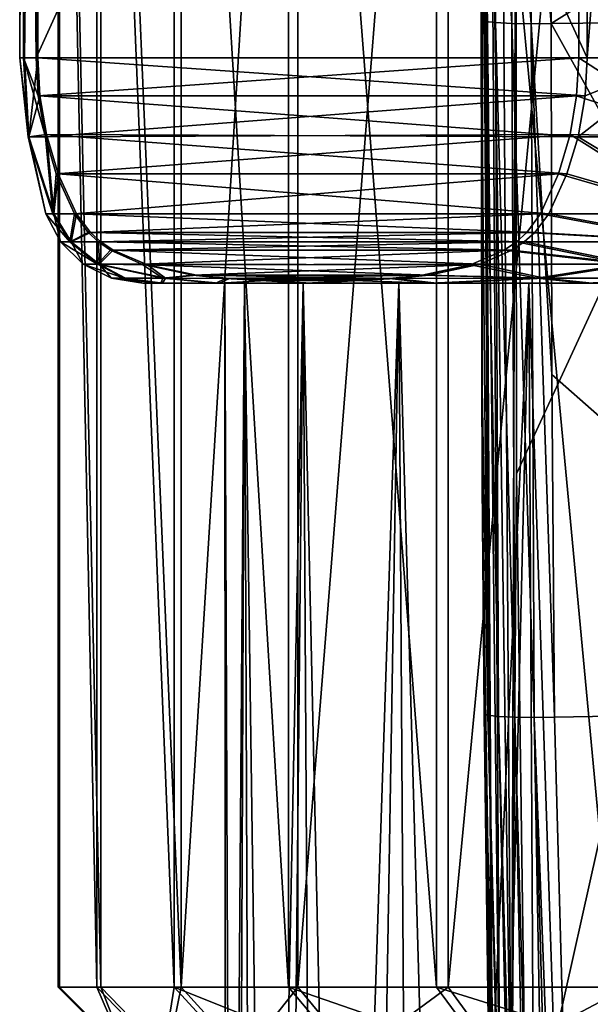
# Model space of a CAD drawing. Header units: metres. Extents: x -109 to 109, y -917 to 389.
# Tile 533 of 656: x -22 to -14, y -258 to -244. Entities that reach past the tile are written whole.
import ezdxf

# ---------------------------------------------------------------- set-up
doc = ezdxf.new("R2010")
doc.units = ezdxf.units.M
doc.layers.add('solid_24503124_XXX_01_SW0001', color=7, linetype='CONTINUOUS')

msp = doc.modelspace()

# ---------------------------------------------------------------- linework, layer by layer
at = {"layer": 'solid_24503124_XXX_01_SW0001'}
for points in [[(-21.999853, -226.742645, -68.473022), (-21.930061, -226.742645, -70.145287), (-21.999853, -244.208359, -68.473022)], [(-21.930061, -226.742645, -70.145287), (-21.930061, -244.208359, -70.145287), (-21.999853, -244.208359, -68.473022)], [(-21.94231, -226.742645, -66.800285), (-21.999853, -226.742645, -68.473022), (-21.94231, -244.208359, -66.800285)], [(-21.999853, -226.742645, -68.473022), (-21.999853, -244.208359, -68.473022), (-21.94231, -244.208359, -66.800285)], [(-21.94231, -226.742645, -66.800285), (-21.757769, -244.208359, -65.136772), (-21.757769, -226.742645, -65.136772)], [(-21.94231, -226.742645, -66.800285), (-21.94231, -244.208359, -66.800285), (-21.757769, -244.208359, -65.136772)], [(-21.930061, -244.208359, -70.145287), (-21.733341, -226.742645, -71.807411), (-21.733341, -244.208359, -71.807411)], [(-21.930061, -226.742645, -70.145287), (-21.733341, -226.742645, -71.807411), (-21.930061, -244.208359, -70.145287)], [(-21.757769, -226.742645, -65.136772), (-21.757769, -244.208359, -65.136772), (-13.824105, -226.742645, -51.278309)], [(-13.824105, -244.208359, -51.278309), (-13.824105, -226.742645, -51.278309), (-21.757769, -244.208359, -65.136772)], [(-21.733341, -226.742645, -71.807411), (-13.698392, -226.742645, -85.607391), (-13.698392, -244.208359, -85.607391)], [(-21.733341, -244.208359, -71.807411), (-21.733341, -226.742645, -71.807411), (-13.698392, -244.208359, -85.607391)], [(-12.483026, -244.208359, -50.276882), (-12.483026, -226.742645, -50.276882), (-13.824105, -226.742645, -51.278309)], [(-12.483026, -244.208359, -50.276882), (-13.824105, -226.742645, -51.278309), (-13.824105, -244.208359, -51.278309)], [(-12.350015, -226.742645, -86.598969), (-13.698392, -244.208359, -85.607391), (-13.698392, -226.742645, -85.607391)], [(-12.350015, -244.208359, -86.598969), (-13.698392, -244.208359, -85.607391), (-12.350015, -226.742645, -86.598969)], [(-21.436598, -230.092514, -398.600067), (-21.436609, -257.792542, -398.60022), (-20.872711, -257.792542, -395.094421)], [(-21.4158, -230.092514, -402.150909), (-21.415813, -257.792542, -402.150757), (-21.436609, -257.792542, -398.60022)], [(-21.436598, -230.092514, -398.600067), (-21.4158, -230.092514, -402.150909), (-21.436609, -257.792542, -398.60022)], [(-20.87266, -230.092514, -395.094208), (-21.436598, -230.092514, -398.600067), (-20.872711, -257.792542, -395.094421)], [(-21.4158, -230.092514, -402.150909), (-20.810888, -257.792542, -405.649719), (-21.415813, -257.792542, -402.150757)], [(-21.4158, -230.092514, -402.150909), (-20.810835, -230.092514, -405.649933), (-20.810888, -257.792542, -405.649719)], [(-20.87266, -230.092514, -395.094208), (-20.872711, -257.792542, -395.094421), (-19.73942, -257.792542, -391.729126)], [(-19.73937, -230.092514, -391.729004), (-20.87266, -230.092514, -395.094208), (-19.73942, -257.792542, -391.729126)], [(-20.810835, -230.092514, -405.649933), (-19.638254, -257.792542, -409.001526), (-20.810888, -257.792542, -405.649719)], [(-20.810835, -230.092514, -405.649933), (-19.638205, -230.092514, -409.001617), (-19.638254, -257.792542, -409.001526)], [(-19.73937, -230.092514, -391.729004), (-19.73942, -257.792542, -391.729126), (-18.067669, -257.792542, -388.596283)], [(-18.067644, -230.092514, -388.596222), (-19.73937, -230.092514, -391.729004), (-18.067669, -257.792542, -388.596283)], [(-17.929893, -230.092514, -412.114594), (-17.929922, -257.792542, -412.114563), (-19.638254, -257.792542, -409.001526)], [(-19.638205, -230.092514, -409.001617), (-17.929893, -230.092514, -412.114594), (-19.638254, -257.792542, -409.001526)], [(-18.067644, -230.092514, -388.596222), (-18.067669, -257.792542, -388.596283), (-15.903042, -257.792542, -385.781311)], [(-15.903077, -230.092514, -385.781342), (-18.067644, -230.092514, -388.596222), (-15.903042, -257.792542, -385.781311)], [(-15.732503, -230.092514, -414.903961), (-15.732468, -257.792542, -414.903992), (-17.929922, -257.792542, -412.114563)], [(-17.929893, -230.092514, -412.114594), (-15.732503, -230.092514, -414.903961), (-17.929922, -257.792542, -412.114563)], [(-15.903077, -230.092514, -385.781342), (-15.903042, -257.792542, -385.781311), (-13.304582, -257.792542, -383.360992)], [(-13.304716, -230.092514, -383.361115), (-15.903077, -230.092514, -385.781342), (-13.304582, -257.792542, -383.360992)], [(-15.732503, -230.092514, -414.903961), (-13.10597, -230.092514, -417.293579), (-15.732468, -257.792542, -414.903992)], [(-13.10597, -230.092514, -417.293579), (-13.105835, -257.792542, -417.293671), (-15.732468, -257.792542, -414.903992)], [(-15.236217, -250.442398, -441.939636), (-15.248346, -243.660538, -438.581268), (-15.234332, -240.210876, -438.221771)], [(-15.194172, -243.677582, -438.292084), (-15.234332, -240.210876, -438.221771), (-15.248346, -243.660538, -438.581268)], [(-15.23218, -240.276855, -441.494934), (-15.236217, -250.442398, -441.939636), (-15.234332, -240.210876, -438.221771)], [(-15.080812, -260.469299, -442.772461), (-15.236217, -250.442398, -441.939636), (-15.23218, -240.276855, -441.494934)], [(-15.180922, -240.277084, -437.93924), (-15.234332, -240.210876, -438.221771), (-15.194172, -243.677582, -438.292084)], [(-15.080812, -260.469299, -442.772461), (-15.23218, -240.276855, -441.494934), (-15.19784, -240.268677, -441.72583)], [(-14.974249, -260.452789, -442.990234), (-15.19784, -240.268677, -441.72583), (-15.098236, -240.261658, -441.936981)], [(-14.974249, -260.452789, -442.990234), (-15.080812, -260.469299, -442.772461), (-15.19784, -240.268677, -441.72583)], [(-15.180922, -240.277084, -437.93924), (-15.194172, -243.677582, -438.292084), (-15.038788, -243.69252, -438.042114)], [(-15.180922, -240.277084, -437.93924), (-15.038788, -243.69252, -438.042114), (-15.026608, -240.315277, -437.692078)], [(-14.807036, -260.437988, -443.165955), (-15.098236, -240.261658, -441.936981), (-14.941857, -240.256378, -442.110382)], [(-14.807036, -260.437988, -443.165955), (-14.974249, -260.452789, -442.990234), (-15.098236, -240.261658, -441.936981)], [(-15.026608, -240.315277, -437.692078), (-15.038788, -243.69252, -438.042114), (-14.803283, -243.703354, -437.865295)], [(-15.026608, -240.315277, -437.692078), (-14.803283, -243.703354, -437.865295), (-14.792409, -240.343109, -437.516785)], [(-14.807036, -260.437988, -443.165955), (-14.941857, -240.256378, -442.110382), (-14.742034, -240.253311, -442.231293)], [(-14.807036, -260.437988, -443.165955), (-14.742034, -240.253311, -442.231293), (-14.732335, -250.290222, -442.677032)], [(-14.732335, -250.290222, -442.677032), (-14.742034, -240.253311, -442.231293), (-10.07526, -240.193848, -443.831268)], [(-14.732335, -250.290222, -442.677032), (-10.07526, -240.193848, -443.831268), (-14.594607, -260.426331, -443.283417)], [(-9.92536, -260.329712, -444.697144), (-14.594607, -260.426331, -443.283417), (-10.07526, -240.193848, -443.831268)], [(-8.646644, -240.217789, -438.698395), (-14.226274, -243.70752, -437.813843), (-8.656708, -243.647995, -439.08493)], [(-14.217042, -240.334747, -437.45993), (-14.226274, -243.70752, -437.813843), (-8.646644, -240.217789, -438.698395)], [(-14.792409, -240.343109, -437.516785), (-14.803283, -243.703354, -437.865295), (-14.519613, -243.708588, -437.785583)], [(-14.792409, -240.343109, -437.516785), (-14.519613, -243.708588, -437.785583), (-14.509922, -240.356857, -437.436981)], [(-14.509922, -240.356857, -437.436981), (-14.519613, -243.708588, -437.785583), (-14.226274, -243.70752, -437.813843)], [(-14.509922, -240.356857, -437.436981), (-14.226274, -243.70752, -437.813843), (-14.217042, -240.334747, -437.45993)], [(-15.236217, -250.442398, -441.939636), (-15.242778, -248.763153, -438.89917), (-15.248346, -243.660538, -438.581268)], [(-15.151341, -253.817322, -438.963593), (-15.248346, -243.660538, -438.581268), (-15.242778, -248.763153, -438.89917)], [(-15.194172, -243.677582, -438.292084), (-15.248346, -243.660538, -438.581268), (-15.151341, -253.817322, -438.963593)], [(-15.194172, -243.677582, -438.292084), (-15.151341, -253.817322, -438.963593), (-14.994847, -253.83432, -438.713837)], [(-15.038788, -243.69252, -438.042114), (-15.194172, -243.677582, -438.292084), (-14.994847, -253.83432, -438.713837)], [(-15.038788, -243.69252, -438.042114), (-14.994847, -253.83432, -438.713837), (-14.758226, -253.845016, -438.537628)], [(-14.803283, -243.703354, -437.865295), (-15.038788, -243.69252, -438.042114), (-14.758226, -253.845016, -438.537628)], [(-14.803283, -243.703354, -437.865295), (-14.758226, -253.845016, -438.537628), (-14.473701, -253.847961, -438.458954)], [(-14.519613, -243.708588, -437.785583), (-14.803283, -243.703354, -437.865295), (-14.473701, -253.847961, -438.458954)], [(-14.519613, -243.708588, -437.785583), (-14.217508, -248.837128, -438.135376), (-14.226274, -243.70752, -437.813843)], [(-14.519613, -243.708588, -437.785583), (-14.180018, -253.842743, -438.488525), (-14.217508, -248.837128, -438.135376)], [(-14.519613, -243.708588, -437.785583), (-14.473701, -253.847961, -438.458954), (-14.180018, -253.842743, -438.488525)], [(-8.656708, -243.647995, -439.08493), (-14.226274, -243.70752, -437.813843), (-8.638247, -253.746887, -439.777466)], [(-14.217508, -248.837128, -438.135376), (-8.638247, -253.746887, -439.777466), (-14.226274, -243.70752, -437.813843)], [(-21.866707, -245.364365, -69.668137), (-21.875463, -245.364365, -67.276955), (-21.999853, -244.208359, -68.473022)], [(-21.866707, -245.364365, -69.668137), (-21.999853, -244.208359, -68.473022), (-21.930061, -244.208359, -70.145287)], [(-21.875463, -245.364365, -67.276955), (-21.94231, -244.208359, -66.800285), (-21.999853, -244.208359, -68.473022)], [(-21.94231, -244.208359, -66.800285), (-21.727526, -244.763168, -65.083939), (-21.757769, -244.208359, -65.136772)], [(-21.875463, -245.364365, -67.276955), (-21.62439, -245.363647, -64.903786), (-21.94231, -244.208359, -66.800285)], [(-21.94231, -244.208359, -66.800285), (-21.62439, -245.363647, -64.903786), (-21.727526, -244.763168, -65.083939)], [(-21.866707, -245.364365, -69.668137), (-21.930061, -244.208359, -70.145287), (-21.733341, -244.208359, -71.807411)], [(-21.866707, -245.364365, -69.668137), (-21.733341, -244.208359, -71.807411), (-21.702711, -244.763168, -71.860016)], [(-21.727526, -244.763168, -65.083939), (-13.824105, -244.208359, -51.278309), (-21.757769, -244.208359, -65.136772)], [(-13.729021, -244.763168, -85.554787), (-21.733341, -244.208359, -71.807411), (-13.698392, -244.208359, -85.607391)], [(-13.729021, -244.763168, -85.554787), (-21.702711, -244.763168, -71.860016), (-21.733341, -244.208359, -71.807411)], [(-21.727526, -244.763168, -65.083939), (-13.854348, -244.763168, -51.331135), (-13.824105, -244.208359, -51.278309)], [(-12.038127, -245.364365, -50.093174), (-13.824105, -244.208359, -51.278309), (-13.854348, -244.763168, -51.331135)], [(-11.903783, -245.364365, -86.779411), (-13.833473, -245.363647, -85.375397), (-12.350015, -244.208359, -86.598969)], [(-12.350015, -244.208359, -86.598969), (-13.833473, -245.363647, -85.375397), (-13.729021, -244.763168, -85.554787)], [(-12.038127, -245.364365, -50.093174), (-12.483026, -244.208359, -50.276882), (-13.824105, -244.208359, -51.278309)], [(-12.350015, -244.208359, -86.598969), (-13.729021, -244.763168, -85.554787), (-13.698392, -244.208359, -85.607391)], [(-21.866707, -245.364365, -69.668137), (-21.702711, -244.763168, -71.860016), (-21.607185, -245.325684, -72.024078)], [(-21.727526, -244.763168, -65.083939), (-21.62439, -245.363647, -64.903786), (-13.854348, -244.763168, -51.331135)], [(-13.833473, -245.363647, -85.375397), (-21.607185, -245.325684, -72.024078), (-21.702711, -244.763168, -71.860016)], [(-13.729021, -244.763168, -85.554787), (-13.833473, -245.363647, -85.375397), (-21.702711, -244.763168, -71.860016)], [(-21.62439, -245.363647, -64.903786), (-13.94867, -245.325684, -51.495899), (-13.854348, -244.763168, -51.331135)], [(-12.038127, -245.364365, -50.093174), (-13.854348, -244.763168, -51.331135), (-13.94867, -245.325684, -51.495899)], [(-21.875463, -245.364365, -67.276955), (-21.517355, -246.488632, -66.306976), (-21.62439, -245.363647, -64.903786)], [(-21.875463, -245.364365, -67.276955), (-21.618036, -246.488632, -68.471619), (-21.517355, -246.488632, -66.306976)], [(-21.866707, -245.364365, -69.668137), (-21.618036, -246.488632, -68.471619), (-21.875463, -245.364365, -67.276955)], [(-21.866707, -245.364365, -69.668137), (-21.607185, -245.325684, -72.024078), (-21.501503, -246.488632, -70.635475)], [(-21.866707, -245.364365, -69.668137), (-21.501503, -246.488632, -70.635475), (-21.618036, -246.488632, -68.471619)], [(-21.62439, -245.363647, -64.903786), (-21.463858, -245.901001, -64.623367), (-13.94867, -245.325684, -51.495899)], [(-21.62439, -245.363647, -64.903786), (-21.517355, -246.488632, -66.306976), (-21.463858, -245.901001, -64.623367)], [(-21.435677, -245.901001, -72.318642), (-21.501503, -246.488632, -70.635475), (-21.607185, -245.325684, -72.024078)], [(-13.996056, -245.901001, -85.096161), (-21.435677, -245.901001, -72.318642), (-21.607185, -245.325684, -72.024078)], [(-13.833473, -245.363647, -85.375397), (-13.996056, -245.901001, -85.096161), (-21.607185, -245.325684, -72.024078)], [(-21.463858, -245.901001, -64.623367), (-14.118016, -245.901001, -51.79171), (-13.94867, -245.325684, -51.495899)], [(-14.118016, -245.901001, -51.79171), (-12.101329, -246.488632, -50.478672), (-13.94867, -245.325684, -51.495899)], [(-13.833473, -245.363647, -85.375397), (-11.969806, -246.488632, -86.394386), (-13.996056, -245.901001, -85.096161)], [(-12.038127, -245.364365, -50.093174), (-13.94867, -245.325684, -51.495899), (-12.101329, -246.488632, -50.478672)], [(-11.903783, -245.364365, -86.779411), (-11.969806, -246.488632, -86.394386), (-13.833473, -245.363647, -85.375397)], [(-21.463858, -245.901001, -64.623367), (-21.517355, -246.488632, -66.306976), (-21.200468, -246.488632, -64.163284)], [(-21.435677, -245.901001, -72.318642), (-21.168926, -246.488632, -72.776787), (-21.501503, -246.488632, -70.635475)], [(-21.463858, -245.901001, -64.623367), (-21.200468, -246.488632, -64.163284), (-14.118016, -245.901001, -51.79171)], [(-21.435677, -245.901001, -72.318642), (-14.262807, -246.488632, -84.638016), (-21.168926, -246.488632, -72.776787)], [(-13.996056, -245.901001, -85.096161), (-14.262807, -246.488632, -84.638016), (-21.435677, -245.901001, -72.318642)], [(-14.118016, -245.901001, -51.79171), (-21.200468, -246.488632, -64.163284), (-14.381406, -246.488632, -52.251797)], [(-14.118016, -245.901001, -51.79171), (-14.381406, -246.488632, -52.251797), (-12.101329, -246.488632, -50.478672)], [(-13.996056, -245.901001, -85.096161), (-11.969806, -246.488632, -86.394386), (-14.262807, -246.488632, -84.638016)], [(-21.402161, -246.896927, -68.470833), (-21.618036, -246.488632, -68.471619), (-21.501503, -246.488632, -70.635475)], [(-21.265366, -246.896927, -65.975258), (-21.618036, -246.488632, -68.471619), (-21.402161, -246.896927, -68.470833)], [(-21.517355, -246.488632, -66.306976), (-21.618036, -246.488632, -68.471619), (-21.265366, -246.896927, -65.975258)], [(-21.200468, -246.488632, -64.163284), (-21.517355, -246.488632, -66.306976), (-21.265366, -246.896927, -65.975258)], [(-21.247091, -246.896927, -70.96534), (-21.501503, -246.488632, -70.635475), (-21.168926, -246.488632, -72.776787)], [(-21.247091, -246.896927, -70.96534), (-21.402161, -246.896927, -68.470833), (-21.501503, -246.488632, -70.635475)], [(-20.998867, -246.760666, -63.811127), (-21.200468, -246.488632, -64.163284), (-21.265366, -246.896927, -65.975258)], [(-20.964745, -246.760666, -73.127464), (-21.247091, -246.896927, -70.96534), (-21.168926, -246.488632, -72.776787)], [(-20.998867, -246.760666, -63.811127), (-14.381406, -246.488632, -52.251797), (-21.200468, -246.488632, -64.163284)], [(-21.168926, -246.488632, -72.776787), (-14.262807, -246.488632, -84.638016), (-14.466972, -246.760651, -84.287361)], [(-20.964745, -246.760666, -73.127464), (-21.168926, -246.488632, -72.776787), (-14.466972, -246.760651, -84.287361)], [(-20.998867, -246.760666, -63.811127), (-14.583021, -246.760681, -52.603977), (-14.381406, -246.488632, -52.251797)], [(-14.381406, -246.488632, -52.251797), (-14.583021, -246.760681, -52.603977), (-12.175589, -246.896927, -50.790932)], [(-12.046343, -246.896927, -86.082687), (-14.466972, -246.760651, -84.287361), (-14.262807, -246.488632, -84.638016)], [(-12.101329, -246.488632, -50.478672), (-14.381406, -246.488632, -52.251797), (-12.175589, -246.896927, -50.790932)], [(-12.046343, -246.896927, -86.082687), (-14.262807, -246.488632, -84.638016), (-11.969806, -246.488632, -86.394386)], [(-20.998867, -246.760666, -63.811127), (-21.265366, -246.896927, -65.975258), (-20.847931, -246.895325, -63.547474)], [(-20.964745, -246.760666, -73.127464), (-20.811888, -246.895325, -73.389999), (-21.247091, -246.896927, -70.96534)], [(-20.998867, -246.760666, -63.811127), (-20.847931, -246.895325, -63.547474), (-14.583021, -246.760681, -52.603977)], [(-20.964745, -246.760666, -73.127464), (-14.466972, -246.760651, -84.287361), (-14.619845, -246.895325, -84.024803)], [(-20.964745, -246.760666, -73.127464), (-14.619845, -246.895325, -84.024803), (-20.811888, -246.895325, -73.389999)], [(-20.847931, -246.895325, -63.547474), (-14.733943, -246.895325, -52.867603), (-14.583021, -246.760681, -52.603977)], [(-14.583021, -246.760681, -52.603977), (-14.733943, -246.895325, -52.867603), (-12.175589, -246.896927, -50.790932)], [(-12.046343, -246.896927, -86.082687), (-14.619845, -246.895325, -84.024803), (-14.466972, -246.760651, -84.287361)], [(-21.071171, -247.220993, -68.46962), (-21.402161, -246.896927, -68.470833), (-21.247091, -246.896927, -70.96534)], [(-20.860094, -247.220993, -65.416435), (-21.402161, -246.896927, -68.470833), (-21.071171, -247.220993, -68.46962)], [(-21.265366, -246.896927, -65.975258), (-21.402161, -246.896927, -68.470833), (-20.860094, -247.220993, -65.416435)], [(-20.847931, -246.895325, -63.547474), (-21.265366, -246.896927, -65.975258), (-20.860094, -247.220993, -65.416435)], [(-20.837738, -247.220993, -71.521179), (-21.247091, -246.896927, -70.96534), (-20.811888, -246.895325, -73.389999)], [(-20.837738, -247.220993, -71.521179), (-21.071171, -247.220993, -68.46962), (-21.247091, -246.896927, -70.96534)], [(-20.669714, -247.016357, -63.236164), (-20.847931, -246.895325, -63.547474), (-20.860094, -247.220993, -65.416435)], [(-20.669714, -247.016357, -63.236164), (-14.733943, -246.895325, -52.867603), (-20.847931, -246.895325, -63.547474)], [(-20.837738, -247.220993, -71.521179), (-20.811888, -246.895325, -73.389999), (-20.631374, -247.016373, -73.700027)], [(-20.811888, -246.895325, -73.389999), (-14.619845, -246.895325, -84.024803), (-14.800302, -247.016342, -83.714874)], [(-20.631374, -247.016373, -73.700027), (-20.811888, -246.895325, -73.389999), (-14.800302, -247.016342, -83.714874)], [(-20.669714, -247.016357, -63.236164), (-14.912216, -247.016403, -53.179012), (-14.733943, -246.895325, -52.867603)], [(-14.733943, -246.895325, -52.867603), (-14.912216, -247.016403, -53.179012), (-13.128445, -247.220993, -51.910828)], [(-13.007338, -247.220993, -84.969833), (-14.800302, -247.016342, -83.714874), (-14.619845, -246.895325, -84.024803)], [(-12.175589, -246.896927, -50.790932), (-14.733943, -246.895325, -52.867603), (-13.128445, -247.220993, -51.910828)], [(-13.007338, -247.220993, -84.969833), (-14.619845, -246.895325, -84.024803), (-12.046343, -246.896927, -86.082687)], [(-20.669714, -247.016357, -63.236164), (-20.860094, -247.220993, -65.416435), (-20.212135, -247.220993, -62.436871)], [(-20.132404, -247.232407, -74.557007), (-20.837738, -247.220993, -71.521179), (-20.631374, -247.016373, -73.700027)], [(-20.669714, -247.016357, -63.236164), (-20.212135, -247.220993, -62.436871), (-14.912216, -247.016403, -53.179012)], [(-20.631374, -247.016373, -73.700027), (-14.800302, -247.016342, -83.714874), (-15.263758, -247.220993, -82.918884)], [(-20.132404, -247.232407, -74.557007), (-20.631374, -247.016373, -73.700027), (-15.263758, -247.220993, -82.918884)], [(-20.212135, -247.220993, -62.436871), (-15.40495, -247.232437, -54.039715), (-14.912216, -247.016403, -53.179012)], [(-14.912216, -247.016403, -53.179012), (-15.40495, -247.232437, -54.039715), (-13.128445, -247.220993, -51.910828)], [(-13.007338, -247.220993, -84.969833), (-15.263758, -247.220993, -82.918884), (-14.800302, -247.016342, -83.714874)], [(-20.837738, -247.220993, -71.521179), (-20.657087, -247.428619, -68.468102), (-21.071171, -247.220993, -68.46962)], [(-20.473753, -247.428619, -65.645386), (-21.071171, -247.220993, -68.46962), (-20.657087, -247.428619, -68.468102)], [(-20.860094, -247.220993, -65.416435), (-21.071171, -247.220993, -68.46962), (-20.473753, -247.428619, -65.645386)], [(-20.860094, -247.220993, -65.416435), (-20.473753, -247.428619, -65.645386), (-19.906521, -247.428619, -62.874172)], [(-20.212135, -247.220993, -62.436871), (-20.860094, -247.220993, -65.416435), (-19.906521, -247.428619, -62.874172)], [(-20.837738, -247.220993, -71.521179), (-19.86553, -247.428619, -74.056534), (-20.453075, -247.428619, -71.289482)], [(-20.132404, -247.232407, -74.557007), (-19.86553, -247.428619, -74.056534), (-20.837738, -247.220993, -71.521179)], [(-20.837738, -247.220993, -71.521179), (-20.453075, -247.428619, -71.289482), (-20.657087, -247.428619, -68.468102)], [(-19.469517, -247.384766, -61.139668), (-20.212135, -247.220993, -62.436871), (-19.906521, -247.428619, -62.874172)], [(-19.469517, -247.384766, -61.139668), (-15.40495, -247.232437, -54.039715), (-20.212135, -247.220993, -62.436871)], [(-20.132404, -247.232407, -74.557007), (-15.263758, -247.220993, -82.918884), (-16.015709, -247.384735, -81.627419)], [(-19.415739, -247.384781, -75.78788), (-19.86553, -247.428619, -74.056534), (-20.132404, -247.232407, -74.557007)], [(-19.415739, -247.384781, -75.78788), (-20.132404, -247.232407, -74.557007), (-16.015709, -247.384735, -81.627419)], [(-19.469517, -247.384766, -61.139668), (-16.112717, -247.384811, -55.276035), (-15.40495, -247.232437, -54.039715)], [(-15.40495, -247.232437, -54.039715), (-16.112717, -247.384811, -55.276035), (-14.438681, -247.428619, -53.619324)], [(-16.015709, -247.384735, -81.627419), (-15.263758, -247.220993, -82.918884), (-14.329791, -247.428619, -83.27124)], [(-13.128445, -247.220993, -51.910828), (-15.40495, -247.232437, -54.039715), (-14.438681, -247.428619, -53.619324)], [(-13.007338, -247.220993, -84.969833), (-14.329791, -247.428619, -83.27124), (-15.263758, -247.220993, -82.918884)], [(-13.128445, -247.220993, -51.910828), (-14.438681, -247.428619, -53.619324), (-11.825336, -247.428619, -51.454853)], [(-13.007338, -247.220993, -84.969833), (-11.700638, -247.428619, -85.416443), (-14.329791, -247.428619, -83.27124)], [(-19.469517, -247.384766, -61.139668), (-19.906521, -247.428619, -62.874172), (-18.990269, -247.433517, -60.302521)], [(-19.415739, -247.384781, -75.78788), (-18.930504, -247.433517, -76.621269), (-19.86553, -247.428619, -74.056534)], [(-19.469517, -247.384766, -61.139668), (-18.990269, -247.433517, -60.302521), (-16.112717, -247.384811, -55.276035)], [(-19.415739, -247.384781, -75.78788), (-16.015709, -247.384735, -81.627419), (-16.501204, -247.433502, -80.793579)], [(-19.415739, -247.384781, -75.78788), (-16.501204, -247.433502, -80.793579), (-18.930504, -247.433517, -76.621269)], [(-16.112717, -247.384811, -55.276035), (-18.990269, -247.433517, -60.302521), (-16.591654, -247.433517, -56.11264)], [(-16.112717, -247.384811, -55.276035), (-16.591654, -247.433517, -56.11264), (-14.438681, -247.428619, -53.619324)], [(-16.015709, -247.384735, -81.627419), (-14.329791, -247.428619, -83.27124), (-16.501204, -247.433502, -80.793579)], [(-20.657087, -247.428619, -68.468102), (-20.199865, -247.5, -68.466431), (-19.937582, -247.5, -65.147034)], [(-20.657087, -247.428619, -68.468102), (-20.453075, -247.428619, -71.289482), (-20.199865, -247.5, -68.466431)], [(-20.473753, -247.428619, -65.645386), (-20.657087, -247.428619, -68.468102), (-19.937582, -247.5, -65.147034)], [(-19.906521, -247.428619, -62.874172), (-20.473753, -247.428619, -65.645386), (-19.937582, -247.5, -65.147034)], [(-20.453075, -247.428619, -71.289482), (-19.913279, -247.5, -71.783813), (-20.199865, -247.5, -68.466431)], [(-20.453075, -247.428619, -71.289482), (-19.86553, -247.428619, -74.056534), (-19.913279, -247.5, -71.783813)], [(-20.199865, -247.5, -68.466431), (-18.711338, -247.5, -71.691811), (-18.999996, -247.5, -68.392456)], [(-20.199865, -247.5, -68.466431), (-19.913279, -247.5, -71.783813), (-18.711338, -247.5, -71.691811)], [(-19.937582, -247.5, -65.147034), (-20.199865, -247.5, -68.466431), (-18.999996, -247.5, -68.392456)], [(-19.906521, -247.428619, -62.874172), (-19.937582, -247.5, -65.147034), (-19.13114, -247.5, -61.908672)], [(-19.937582, -247.5, -65.147034), (-18.999996, -247.5, -68.392456), (-18.711338, -247.5, -65.093102)], [(-19.13114, -247.5, -61.908672), (-19.937582, -247.5, -65.147034), (-18.711338, -247.5, -65.093102)], [(-19.86553, -247.428619, -74.056534), (-19.083141, -247.5, -75.016182), (-19.913279, -247.5, -71.783813)], [(-19.913279, -247.5, -71.783813), (-17.854141, -247.5, -74.890884), (-18.711338, -247.5, -71.691811)], [(-19.913279, -247.5, -71.783813), (-19.083141, -247.5, -75.016182), (-17.854141, -247.5, -74.890884)], [(-18.990269, -247.433517, -60.302521), (-19.906521, -247.428619, -62.874172), (-19.13114, -247.5, -61.908672)], [(-19.86553, -247.428619, -74.056534), (-18.930504, -247.433517, -76.621269), (-19.083141, -247.5, -75.016182)], [(-18.990269, -247.433517, -60.302521), (-19.13114, -247.5, -61.908672), (-17.8027, -247.5, -58.847622)], [(-19.13114, -247.5, -61.908672), (-18.711338, -247.5, -65.093102), (-17.854141, -247.5, -61.894028)], [(-19.13114, -247.5, -61.908672), (-17.854141, -247.5, -61.894028), (-16.454483, -247.5, -58.892456)], [(-17.8027, -247.5, -58.847622), (-19.13114, -247.5, -61.908672), (-16.454483, -247.5, -58.892456)], [(-18.930504, -247.433517, -76.621269), (-18.391174, -247.460068, -77.547562), (-19.083141, -247.5, -75.016182)], [(-18.391174, -247.460068, -77.547562), (-17.732317, -247.5, -78.067421), (-19.083141, -247.5, -75.016182)], [(-19.083141, -247.5, -75.016182), (-16.454483, -247.5, -77.892456), (-17.854141, -247.5, -74.890884)], [(-19.083141, -247.5, -75.016182), (-17.732317, -247.5, -78.067421), (-16.454483, -247.5, -77.892456)], [(-18.85915, -283.5, -70.701675), (-18.999996, -247.5, -68.392456), (-18.711338, -247.5, -71.691811)], [(-18.980387, -283.5, -67.529366), (-18.711338, -247.5, -65.093102), (-18.999996, -247.5, -68.392456)], [(-18.85915, -283.5, -70.701675), (-18.980387, -283.5, -67.529366), (-18.999996, -247.5, -68.392456)], [(-18.458454, -247.460037, -59.373554), (-18.990269, -247.433517, -60.302521), (-17.8027, -247.5, -58.847622)], [(-16.591654, -247.433517, -56.11264), (-18.990269, -247.433517, -60.302521), (-18.458454, -247.460037, -59.373554)], [(-18.980387, -283.5, -67.529366), (-18.571737, -283.5, -64.381149), (-18.711338, -247.5, -65.093102)], [(-18.930504, -247.433517, -76.621269), (-16.501204, -247.433502, -80.793579), (-17.039606, -247.460037, -79.868874)], [(-18.930504, -247.433517, -76.621269), (-17.039606, -247.460037, -79.868874), (-18.391174, -247.460068, -77.547562)], [(-18.211411, -283.5, -73.809517), (-18.85915, -283.5, -70.701675), (-18.711338, -247.5, -71.691811)], [(-18.211411, -283.5, -73.809517), (-18.711338, -247.5, -71.691811), (-17.854141, -247.5, -74.890884)], [(-18.571737, -283.5, -64.381149), (-17.854141, -247.5, -61.894028), (-18.711338, -247.5, -65.093102)], [(-18.571737, -283.5, -64.381149), (-17.644609, -283.5, -61.344921), (-17.854141, -247.5, -61.894028)], [(-16.591654, -247.433517, -56.11264), (-18.458454, -247.460037, -59.373554), (-17.124664, -247.460083, -57.043697)], [(-17.124664, -247.460083, -57.043697), (-18.458454, -247.460037, -59.373554), (-17.8027, -247.5, -58.847622)], [(-18.391174, -247.460068, -77.547562), (-17.039606, -247.460037, -79.868874), (-17.732317, -247.5, -78.067421)], [(-17.055254, -283.5, -76.766129), (-18.211411, -283.5, -73.809517), (-17.854141, -247.5, -74.890884)], [(-17.055254, -283.5, -76.766129), (-17.854141, -247.5, -74.890884), (-16.454483, -247.5, -77.892456)], [(-17.644609, -283.5, -61.344921), (-16.454483, -247.5, -58.892456), (-17.854141, -247.5, -61.894028)], [(-17.124664, -247.460083, -57.043697), (-17.8027, -247.5, -58.847622), (-15.988454, -247.5, -56.047043)], [(-17.8027, -247.5, -58.847622), (-16.454483, -247.5, -58.892456), (-14.554875, -247.5, -56.179531)], [(-15.988454, -247.5, -56.047043), (-17.8027, -247.5, -58.847622), (-14.554875, -247.5, -56.179531)], [(-16.501204, -247.433502, -80.793579), (-15.897609, -247.5, -80.854637), (-17.732317, -247.5, -78.067421)], [(-17.039606, -247.460037, -79.868874), (-16.501204, -247.433502, -80.793579), (-17.732317, -247.5, -78.067421)], [(-17.732317, -247.5, -78.067421), (-14.554875, -247.5, -80.605385), (-16.454483, -247.5, -77.892456)], [(-17.732317, -247.5, -78.067421), (-15.897609, -247.5, -80.854637), (-14.554875, -247.5, -80.605385)], [(-17.644609, -283.5, -61.344921), (-16.224886, -283.5, -58.505444), (-16.454483, -247.5, -58.892456)], [(-16.591654, -247.433517, -56.11264), (-17.124664, -247.460083, -57.043697), (-15.988454, -247.5, -56.047043)], [(-15.422955, -283.5, -79.488968), (-17.055254, -283.5, -76.766129), (-16.454483, -247.5, -77.892456)], [(-14.438681, -247.428619, -53.619324), (-16.591654, -247.433517, -56.11264), (-15.988454, -247.5, -56.047043)], [(-16.501204, -247.433502, -80.793579), (-14.329791, -247.428619, -83.27124), (-15.897609, -247.5, -80.854637)], [(-15.422955, -283.5, -79.488968), (-16.454483, -247.5, -77.892456), (-14.554875, -247.5, -80.605385)], [(-16.224886, -283.5, -58.505444), (-14.554875, -247.5, -56.179531), (-16.454483, -247.5, -58.892456)], [(-16.224886, -283.5, -58.505444), (-14.352204, -283.5, -55.941986), (-14.554875, -247.5, -56.179531)], [(-14.438681, -247.428619, -53.619324), (-15.988454, -247.5, -56.047043), (-13.737855, -247.5, -53.583298)], [(-15.988454, -247.5, -56.047043), (-14.554875, -247.5, -56.179531), (-12.212993, -247.5, -53.837639)], [(-13.737855, -247.5, -53.583298), (-15.988454, -247.5, -56.047043), (-12.212993, -247.5, -53.837639)], [(-14.329791, -247.428619, -83.27124), (-13.629026, -247.5, -83.301834), (-15.897609, -247.5, -80.854637)], [(-15.897609, -247.5, -80.854637), (-12.212993, -247.5, -82.947273), (-14.554875, -247.5, -80.605385)], [(-15.897609, -247.5, -80.854637), (-13.629026, -247.5, -83.301834), (-12.212993, -247.5, -82.947273)], [(-13.360084, -283.5, -81.902016), (-15.422955, -283.5, -79.488968), (-14.554875, -247.5, -80.605385)], [(-13.360084, -283.5, -81.902016), (-14.554875, -247.5, -80.605385), (-12.212993, -247.5, -82.947273)], [(-14.352204, -283.5, -55.941986), (-12.212993, -247.5, -53.837639), (-14.554875, -247.5, -56.179531)], [(-11.825336, -247.428619, -51.454853), (-14.438681, -247.428619, -53.619324), (-13.737855, -247.5, -53.583298)], [(-14.352204, -283.5, -55.941986), (-12.078844, -283.5, -53.726116), (-12.212993, -247.5, -53.837639)], [(-14.329791, -247.428619, -83.27124), (-11.700638, -247.428619, -85.416443), (-13.629026, -247.5, -83.301834)], [(-11.825336, -247.428619, -51.454853), (-13.737855, -247.5, -53.583298), (-11.112369, -247.5, -51.523693)], [(-13.737855, -247.5, -53.583298), (-12.212993, -247.5, -53.837639), (-9.499998, -247.5, -51.937977)], [(-11.112369, -247.5, -51.523693), (-13.737855, -247.5, -53.583298), (-9.499998, -247.5, -51.937977)], [(-15.236217, -250.442398, -441.939636), (-15.2064, -253.796341, -439.252869), (-15.242778, -248.763153, -438.89917)], [(-15.151341, -253.817322, -438.963593), (-15.242778, -248.763153, -438.89917), (-15.2064, -253.796341, -439.252869)], [(-14.217508, -248.837128, -438.135376), (-14.180018, -253.842743, -438.488525), (-8.638247, -253.746887, -439.777466)], [(-14.807036, -260.437988, -443.165955), (-14.732335, -250.290222, -442.677032), (-14.594607, -260.426331, -443.283417)], [(-15.236217, -250.442398, -441.939636), (-15.116896, -260.485992, -442.532715), (-15.2064, -253.796341, -439.252869)], [(-15.080812, -260.469299, -442.772461), (-15.116896, -260.485992, -442.532715), (-15.236217, -250.442398, -441.939636)], [(-14.404979, -282.710815, -441.64566), (-15.2064, -253.796341, -439.252869), (-14.931416, -268.265137, -440.38855)], [(-15.116896, -260.485992, -442.532715), (-14.931416, -268.265137, -440.38855), (-15.2064, -253.796341, -439.252869)], [(-15.151341, -253.817322, -438.963593), (-15.2064, -253.796341, -439.252869), (-14.404979, -282.710815, -441.64566)], [(-15.151341, -253.817322, -438.963593), (-14.404979, -282.710815, -441.64566), (-14.348887, -282.734467, -441.359894)], [(-14.994847, -253.83432, -438.713837), (-15.151341, -253.817322, -438.963593), (-14.348887, -282.734467, -441.359894)], [(-14.994847, -253.83432, -438.713837), (-14.348887, -282.734467, -441.359894), (-14.193681, -282.750092, -441.112823)], [(-14.758226, -253.845016, -438.537628), (-14.994847, -253.83432, -438.713837), (-14.193681, -282.750092, -441.112823)], [(-14.758226, -253.845016, -438.537628), (-14.193681, -282.750092, -441.112823), (-13.96006, -282.755585, -440.937439)], [(-14.473701, -253.847961, -438.458954), (-14.758226, -253.845016, -438.537628), (-13.96006, -282.755585, -440.937439)], [(-14.473701, -253.847961, -438.458954), (-13.388494, -282.73584, -440.88266), (-14.180018, -253.842743, -438.488525)], [(-14.473701, -253.847961, -438.458954), (-13.67919, -282.750275, -440.857117), (-13.388494, -282.73584, -440.88266)], [(-14.473701, -253.847961, -438.458954), (-13.96006, -282.755585, -440.937439), (-13.67919, -282.750275, -440.857117)], [(-13.388494, -282.73584, -440.88266), (-8.638247, -253.746887, -439.777466), (-14.180018, -253.842743, -438.488525)], [(-21.436609, -257.792542, -398.60022), (-20.439552, -258.792511, -398.676849), (-20.872711, -257.792542, -395.094421)], [(-21.415813, -257.792542, -402.150757), (-20.439552, -258.792511, -398.676849), (-21.436609, -257.792542, -398.60022)], [(-21.415813, -257.792542, -402.150757), (-20.419724, -258.792511, -402.062469), (-20.439552, -258.792511, -398.676849)], [(-20.810888, -257.792542, -405.649719), (-20.419724, -258.792511, -402.062469), (-21.415813, -257.792542, -402.150757)], [(-20.872711, -257.792542, -395.094421), (-20.439552, -258.792511, -398.676849), (-19.901859, -258.792511, -395.334076)], [(-20.872711, -257.792542, -395.094421), (-19.901859, -258.792511, -395.334076), (-19.73942, -257.792542, -391.729126)], [(-20.810888, -257.792542, -405.649719), (-19.842911, -258.792511, -405.398712), (-20.419724, -258.792511, -402.062469)], [(-19.638254, -257.792542, -409.001526), (-19.842911, -258.792511, -405.398712), (-20.810888, -257.792542, -405.649719)], [(-19.73942, -257.792542, -391.729126), (-19.901859, -258.792511, -395.334076), (-18.821289, -258.792511, -392.125397)], [(-19.638254, -257.792542, -409.001526), (-18.724829, -258.792511, -408.594513), (-19.842911, -258.792511, -405.398712)], [(-19.73942, -257.792542, -391.729126), (-18.821289, -258.792511, -392.125397), (-17.227282, -258.792511, -389.138245)], [(-19.73942, -257.792542, -391.729126), (-17.227282, -258.792511, -389.138245), (-18.067669, -257.792542, -388.596283)], [(-17.929922, -257.792542, -412.114563), (-18.724829, -258.792511, -408.594513), (-19.638254, -257.792542, -409.001526)], [(-17.929922, -257.792542, -412.114563), (-17.095938, -258.792511, -411.562805), (-18.724829, -258.792511, -408.594513)], [(-18.067669, -257.792542, -388.596283), (-17.227282, -258.792511, -389.138245), (-15.163363, -258.792511, -386.454254)], [(-18.067669, -257.792542, -388.596283), (-15.163363, -258.792511, -386.454254), (-15.903042, -257.792542, -385.781311)], [(-15.732468, -257.792542, -414.903992), (-17.095938, -258.792511, -411.562805), (-17.929922, -257.792542, -412.114563)], [(-15.732468, -257.792542, -414.903992), (-15.000722, -258.792511, -414.222412), (-17.095938, -258.792511, -411.562805)], [(-15.903042, -257.792542, -385.781311), (-15.163363, -258.792511, -386.454254), (-12.685865, -258.792511, -384.146606)], [(-15.903042, -257.792542, -385.781311), (-12.685865, -258.792511, -384.146606), (-13.304582, -257.792542, -383.360992)], [(-13.105835, -257.792542, -417.293671), (-15.000722, -258.792511, -414.222412), (-15.732468, -257.792542, -414.903992)], [(-13.105835, -257.792542, -417.293671), (-12.496364, -258.792511, -416.500885), (-15.000722, -258.792511, -414.222412)]]:
    msp.add_3dface(points, dxfattribs=at)

doc.saveas('drawing.dxf')
